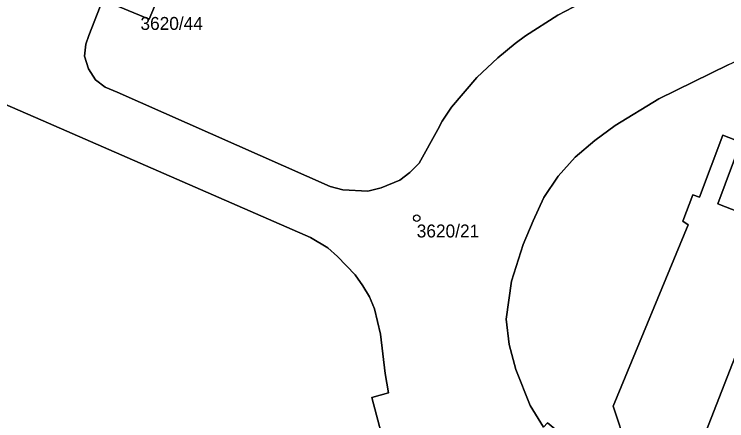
# Model space of a CAD drawing. Extents: x -878211 to -870363, y -1058464 to -1052522.
# Drawn here: x -875082.1 to -875027.1, y -1055407.4 to -1055376 of the extents above; entities that cross this region are included whole.
import ezdxf

# ---------------------------------------------------------------- set-up
doc = ezdxf.new("R2010")
doc.units = 0
for name, color, linetype in [('Vrstva 50', 7, 'Continuous'), ('Vrstva 51', 7, 'Continuous'), ('Vrstva 52', 7, 'Continuous')]:
    doc.layers.add(name, color=color, linetype=linetype)

msp = doc.modelspace()

# ---------------------------------------------------------------- linework, layer by layer
at = {"layer": 'Vrstva 50'}
msp.add_circle((-875051.02, -1055391.73994), 0.25, dxfattribs=at)
at = {"layer": 'Vrstva 51'}
for points in [[(-875074.87, -1055373.87), (-875075.27, -1055374.88), (-875071.7, -1055376.36), (-875071.09, -1055374.88), (-875071.41, -1055374.82), (-875073.83, -1055374.25)], [(-874993.82, -1055432.07), (-874984.13, -1055407.65), (-874986.6, -1055406.67), (-875027.74, -1055390.64), (-875025.96, -1055385.86), (-875027.36, -1055385.33), (-875029.15, -1055390.11), (-875029.67, -1055389.93), (-875030.44, -1055391.98), (-875030.03, -1055392.25), (-875035.84, -1055406.26), (-875034.77, -1055409.47), (-875032.53, -1055411.94), (-875029.11, -1055414.38), (-875018.89, -1055421)], [(-874998.84, -1055405.88), (-875013.38, -1055400.26), (-875013.7, -1055401.09), (-875016.77, -1055399.89), (-875016.49, -1055399.06), (-875023.95, -1055396.17), (-875028.67, -1055408.25), (-874993.04, -1055422.09), (-874988.35, -1055409.96), (-874995.79, -1055407.07), (-874996.1, -1055407.89), (-874999.18, -1055406.73)], [(-874998.84, -1055405.88), (-874999.18, -1055406.73), (-874996.1, -1055407.89), (-874995.79, -1055407.07), (-874988.35, -1055409.96), (-874993.04, -1055422.09), (-875028.67, -1055408.25), (-875023.95, -1055396.17), (-875016.49, -1055399.06), (-875016.77, -1055399.89), (-875013.7, -1055401.09), (-875013.38, -1055400.26)]]:
    msp.add_lwpolyline(points, close=True, dxfattribs=at)
for points in [[(-875075.48, -1055375.38), (-875076.37, -1055377.63), (-875076.59, -1055378.28), (-875076.7, -1055379.21), (-875076.4, -1055380.19), (-875075.85, -1055381.04), (-875075.11, -1055381.62), (-875074.19, -1055382), (-875057.71, -1055389.3), (-875056.72, -1055389.56), (-875054.79, -1055389.64), (-875053.76, -1055389.4), (-875052.33, -1055388.8), (-875051.54, -1055388.2), (-875050.84, -1055387.49), (-875049.39, -1055384.88), (-875049.04, -1055384.24), (-875048.34, -1055383.16), (-875046.38, -1055380.88), (-875044.74, -1055379.35), (-875043.42, -1055378.23), (-875042.62, -1055377.65), (-875040.1, -1055376.04), (-875038.32, -1055375.12)], [(-875071.09, -1055374.88), (-875071.7, -1055376.36), (-875075.27, -1055374.88)], [(-875038.32, -1055375.12), (-875040.1, -1055376.04), (-875042.62, -1055377.65), (-875043.42, -1055378.23), (-875044.74, -1055379.35), (-875046.38, -1055380.88), (-875048.34, -1055383.16)], [(-875100.68, -1055375.19), (-875079.48, -1055384.4), (-875059.23, -1055393.22), (-875057.89, -1055394.04), (-875057.14, -1055394.71), (-875055.77, -1055396.13), (-875055.19, -1055396.96), (-875054.67, -1055397.82), (-875054.28, -1055398.74), (-875053.83, -1055400.7), (-875053.46, -1055403.74), (-875053.19, -1055405.24), (-875054.49, -1055405.59), (-875053.44, -1055409.6), (-875052.41, -1055412.7), (-875051.07, -1055416.13), (-875042.39, -1055420.48), (-875033.44, -1055425.15), (-875026.37, -1055428.8)], [(-875084.66, -1055419.66), (-875081.98, -1055414.56), (-875079.2, -1055409.26), (-875067.34, -1055408.11), (-875051.06, -1055416.59), (-875051.07, -1055416.13), (-875052.41, -1055412.7), (-875053.44, -1055409.6), (-875054.49, -1055405.59), (-875053.19, -1055405.24), (-875053.46, -1055403.74), (-875053.83, -1055400.7), (-875054.28, -1055398.74), (-875054.67, -1055397.82), (-875055.19, -1055396.96), (-875055.77, -1055396.13), (-875057.14, -1055394.71), (-875057.89, -1055394.04), (-875059.23, -1055393.22), (-875079.48, -1055384.4), (-875100.68, -1055375.19)], [(-875050.84, -1055387.49), (-875051.54, -1055388.2), (-875052.33, -1055388.8), (-875053.76, -1055389.4), (-875054.79, -1055389.64), (-875056.72, -1055389.56), (-875057.71, -1055389.3), (-875074.19, -1055382), (-875075.11, -1055381.62), (-875075.85, -1055381.04), (-875076.4, -1055380.19), (-875076.7, -1055379.21), (-875076.59, -1055378.28), (-875076.37, -1055377.63), (-875075.48, -1055375.38)], [(-875044.11, -1055399.55), (-875043.68, -1055396.61), (-875042.78, -1055393.78), (-875042.02, -1055391.95), (-875041.18, -1055390.15), (-875040.08, -1055388.5), (-875038.76, -1055387.03), (-875037.26, -1055385.73), (-875035.67, -1055384.58), (-875032.3, -1055382.52), (-875026.95, -1055379.88), (-875017.4, -1055375.49)], [(-875026.95, -1055379.88), (-875032.3, -1055382.52), (-875035.67, -1055384.58), (-875037.26, -1055385.73), (-875038.76, -1055387.03), (-875040.08, -1055388.5), (-875041.18, -1055390.15), (-875042.02, -1055391.95), (-875042.78, -1055393.78), (-875043.68, -1055396.61), (-875044.11, -1055399.55), (-875043.86, -1055401.51), (-875043.36, -1055403.44), (-875042.25, -1055406.21), (-875041.23, -1055407.89), (-875040.91, -1055407.55), (-875037.46, -1055410.4), (-875035.38, -1055412.12), (-875023.97, -1055418.96)], [(-875048.34, -1055383.16), (-875049.04, -1055384.24), (-875049.39, -1055384.88), (-875050.84, -1055387.49)], [(-875018.89, -1055421), (-875029.11, -1055414.38), (-875032.53, -1055411.94), (-875034.77, -1055409.47), (-875035.84, -1055406.26), (-875030.03, -1055392.25), (-875030.44, -1055391.98), (-875029.67, -1055389.93), (-875029.15, -1055390.11), (-875027.36, -1055385.33), (-875025.96, -1055385.86), (-875027.74, -1055390.64), (-874986.6, -1055406.67)], [(-875023.97, -1055418.96), (-875035.38, -1055412.12), (-875037.46, -1055410.4), (-875040.91, -1055407.55), (-875041.23, -1055407.89), (-875042.25, -1055406.21), (-875043.36, -1055403.44), (-875043.86, -1055401.51), (-875044.11, -1055399.55)]]:
    msp.add_lwpolyline(points, dxfattribs=at)
at = {"layer": 'Vrstva 52'}
msp.add_lwpolyline([(-875013.38, -1055400.26), (-875013.7, -1055401.09), (-875016.77, -1055399.89), (-875016.49, -1055399.06), (-875023.95, -1055396.17), (-875028.67, -1055408.25), (-874993.04, -1055422.09), (-874988.35, -1055409.96), (-874995.79, -1055407.07), (-874996.1, -1055407.89), (-874999.18, -1055406.73), (-874998.84, -1055405.88)], close=True, dxfattribs=at)

# ---------------------------------------------------------------- texts
at = {"layer": 'Vrstva 50'}
for s, p in [('3620/44', (-875072.38, -1055377.189)), ('3620/21', (-875051.02, -1055393.229))]:
    msp.add_text(s, height=0.999996, dxfattribs=at).set_placement(p)

doc.saveas('drawing.dxf')
